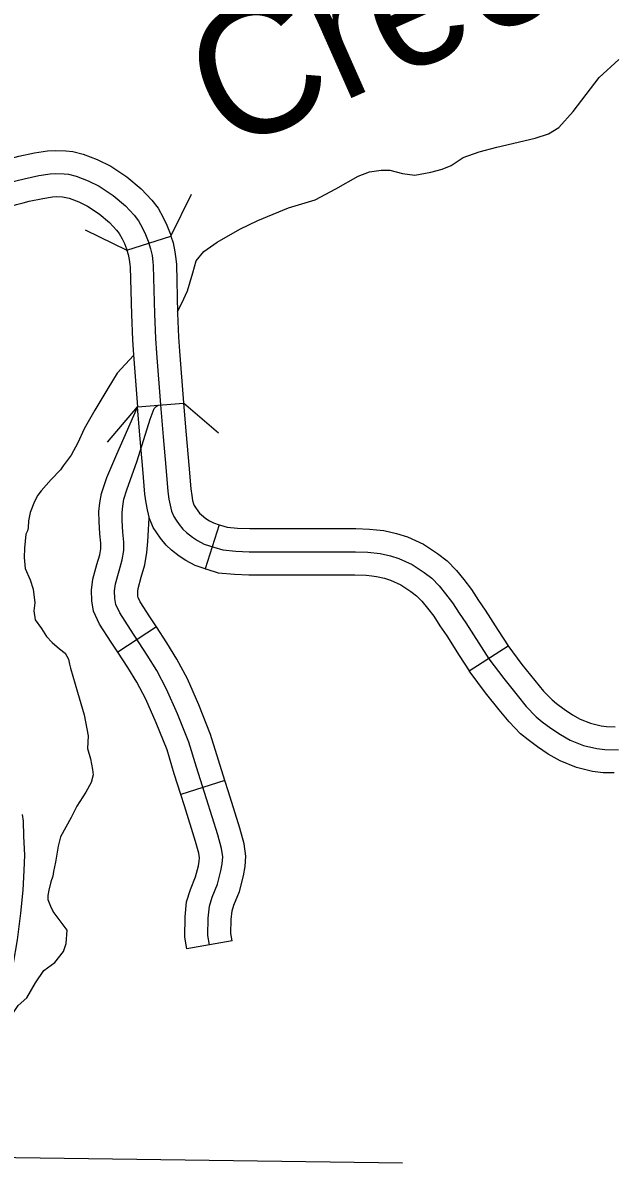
# Model space of a CAD drawing. Extents: x 670147 to 673275, y 705573 to 707613.
# Drawn here: x 672097.6 to 672136.1, y 706429.8 to 706503.8 of the extents above; entities that cross this region are included whole.
import ezdxf

# ---------------------------------------------------------------- set-up
doc = ezdxf.new("R2010")
doc.units = 0
for name, color, linetype in [('31', 7, 'Continuous'), ('32', 7, 'Continuous'), ('35', 7, 'Continuous'), ('38', 7, 'Continuous'), ('4', 7, 'Continuous')]:
    doc.layers.add(name, color=color, linetype=linetype)

msp = doc.modelspace()

# ---------------------------------------------------------------- linework, layer by layer
at = {"layer": '31'}
for p, q in [((672104.403, 706489.049), (672107.262, 706489.958)), ((672105.082, 706478.889), (672108.073, 706479.127)), ((672110.394, 706471.224), (672109.479, 706468.367)), ((672126.649, 706461.726), (672129.163, 706463.362)), ((672129.163, 706463.362), (672129.156, 706463.374))]:
    msp.add_line(p, q, dxfattribs=at)
for points in [[(672096.895, 706495.032), (672097.377, 706495.159), (672098.407, 706495.371), (672099.246, 706495.5), (672099.749, 706495.534), (672100.438, 706495.514), (672100.891, 706495.461), (672101.563, 706495.285), (672102.471, 706494.947), (672103.353, 706494.511), (672104.407, 706493.809), (672105.335, 706493.03), (672106.015, 706492.304), (672106.424, 706491.778), (672106.755, 706491.167), (672106.995, 706490.687), (672107.205, 706490.135), (672107.262, 706489.957)], [(672097.719, 706493.698), (672098.672, 706493.894), (672099.41, 706494.008), (672099.777, 706494.032), (672100.33, 706494.016), (672100.613, 706493.984), (672101.11, 706493.853), (672101.875, 706493.568), (672102.602, 706493.209), (672103.506, 706492.607), (672104.301, 706491.939), (672104.873, 706491.329), (672105.164, 706490.954), (672105.425, 706490.474), (672105.62, 706490.083), (672105.789, 706489.641), (672105.946, 706489.146), (672106.035, 706488.698), (672106.092, 706488.307), (672106.117, 706488.039), (672106.198, 706484.926), (672106.255, 706483.314), (672106.328, 706482.372), (672106.577, 706479.014), (672106.768, 706476.941), (672106.923, 706474.962), (672107.06, 706473.387), (672107.133, 706472.882), (672107.207, 706472.491), (672107.296, 706472.108), (672107.443, 706471.766), (672107.606, 706471.522), (672107.793, 706471.229), (672108.037, 706470.936), (672108.281, 706470.716), (672108.664, 706470.406), (672108.998, 706470.194), (672109.429, 706469.958), (672110.04, 706469.763), (672110.626, 706469.584), (672111.489, 706469.502), (672112.352, 706469.47), (672115.543, 706469.47), (672119.247, 706469.47), (672120.061, 706469.437), (672120.859, 706469.356), (672121.526, 706469.209), (672122.08, 706469.03), (672122.927, 706468.639), (672123.708, 706468.118), (672124.213, 706467.743), (672124.685, 706467.255), (672125.108, 706466.733), (672125.564, 706466.147), (672125.988, 706465.479), (672126.427, 706464.844), (672127.258, 706463.541), (672127.925, 706462.515), (672128.886, 706461.228), (672129.749, 706460.154), (672130.351, 706459.421), (672131.002, 706458.753), (672131.393, 706458.427), (672131.947, 706458.02), (672132.565, 706457.596), (672133.2, 706457.238), (672134.071, 706456.896), (672134.934, 706456.684), (672135.455, 706456.619), (672136.335, 706456.603)], [(672093.205, 706492.143), (672094.724, 706492.746), (672096.034, 706493.234), (672096.824, 706493.462), (672097.719, 706493.698)], [(672088.531, 706488.006), (672089.117, 706488.397), (672090.379, 706489.186), (672091.533, 706489.81), (672092.558, 706490.27), (672093.759, 706490.749), (672095.262, 706491.346), (672096.505, 706491.809), (672097.223, 706492.016), (672097.66, 706492.131)], [(672097.66, 706492.131), (672098.062, 706492.237), (672098.937, 706492.417), (672099.575, 706492.516), (672099.805, 706492.531), (672100.222, 706492.519), (672100.336, 706492.506), (672100.657, 706492.421), (672101.28, 706492.189), (672101.851, 706491.907), (672102.605, 706491.405), (672103.268, 706490.849), (672103.731, 706490.354), (672103.904, 706490.131), (672104.094, 706489.781), (672104.245, 706489.479), (672104.372, 706489.146), (672104.403, 706489.049)], [(672107.262, 706489.958), (672107.4, 706489.522), (672107.514, 706488.954), (672107.582, 706488.484), (672107.615, 706488.126), (672107.697, 706484.972), (672107.753, 706483.399), (672107.824, 706482.486), (672108.072, 706479.138), (672108.073, 706479.127)], [(672104.403, 706489.049), (672104.491, 706488.771), (672104.557, 706488.443), (672104.602, 706488.131), (672104.618, 706487.951), (672104.699, 706484.88), (672104.757, 706483.229), (672104.833, 706482.259), (672105.082, 706478.889), (672105.085, 706478.851)], [(672109.479, 706468.367), (672108.835, 706468.574), (672108.235, 706468.902), (672107.788, 706469.186), (672107.307, 706469.574), (672106.953, 706469.893), (672106.58, 706470.341), (672106.349, 706470.702), (672106.118, 706471.049), (672105.866, 706471.638), (672105.739, 706472.182), (672105.653, 706472.636), (672105.57, 706473.214), (672105.428, 706474.838), (672105.273, 706476.813), (672105.085, 706478.851)], [(672108.073, 706479.127), (672108.263, 706477.068), (672108.417, 706475.085), (672108.551, 706473.56), (672108.613, 706473.128), (672108.675, 706472.8), (672108.727, 706472.578), (672108.767, 706472.483), (672108.862, 706472.342), (672109.006, 706472.116), (672109.121, 706471.978), (672109.255, 706471.857), (672109.54, 706471.627), (672109.76, 706471.487), (672110.023, 706471.343), (672110.394, 706471.224)], [(672110.394, 706471.224), (672110.488, 706471.195), (672110.919, 706471.063), (672111.588, 706471), (672112.38, 706470.97), (672115.543, 706470.97), (672119.277, 706470.97), (672120.167, 706470.934), (672120.61, 706470.889)], [(672120.61, 706470.889), (672121.097, 706470.839), (672121.919, 706470.659), (672122.627, 706470.429), (672123.662, 706469.952), (672124.572, 706469.345), (672125.206, 706468.874), (672125.809, 706468.251), (672126.283, 706467.667), (672126.793, 706467.011), (672127.238, 706466.308), (672127.677, 706465.674), (672128.519, 706464.353), (672129.163, 706463.362)], [(672109.48, 706468.367), (672109.592, 706468.331), (672110.333, 706468.105), (672111.39, 706468.005), (672112.323, 706467.97), (672115.543, 706467.97), (672119.217, 706467.97), (672119.955, 706467.94), (672120.305, 706467.904)], [(672120.305, 706467.904), (672120.621, 706467.872), (672121.134, 706467.76), (672121.533, 706467.63), (672122.192, 706467.326), (672122.844, 706466.891), (672123.22, 706466.612), (672123.561, 706466.259), (672123.934, 706465.8), (672124.336, 706465.283), (672124.737, 706464.651), (672125.178, 706464.014), (672125.996, 706462.729), (672126.649, 706461.726)], [(672129.156, 706463.374), (672130.072, 706462.147), (672130.913, 706461.099), (672131.469, 706460.422), (672132.022, 706459.856), (672132.319, 706459.608), (672132.815, 706459.243), (672133.359, 706458.871), (672133.846, 706458.596), (672134.526, 706458.329), (672135.207, 706458.162), (672135.563, 706458.117), (672136.118, 706458.107)], [(672136.063, 706455.108), (672135.348, 706455.121), (672134.662, 706455.207), (672133.617, 706455.463), (672132.554, 706455.88), (672131.772, 706456.322), (672131.078, 706456.796), (672130.468, 706457.246), (672129.982, 706457.65), (672129.233, 706458.419), (672128.584, 706459.208), (672127.699, 706460.31), (672126.694, 706461.657), (672126.649, 706461.727)]]:
    msp.add_lwpolyline(points, dxfattribs=at)
at = {"layer": '32'}
for p, q in [((672106.315, 706464.589), (672103.809, 706462.939)), ((672110.763, 706454.618), (672107.904, 706453.71)), ((672111.248, 706444.208), (672108.297, 706443.671))]:
    msp.add_line(p, q, dxfattribs=at)
for points in [[(672103.102, 706474.297), (672103.742, 706475.814), (672105.085, 706478.851)], [(672109.773, 706443.94), (672109.661, 706444.552), (672109.689, 706445.665), (672109.763, 706446.448), (672109.944, 706447.032), (672110.292, 706447.881), (672110.514, 706448.744), (672110.598, 706449.204), (672110.626, 706449.649), (672110.556, 706450.206), (672110.306, 706451.082), (672109.568, 706453.426), (672108.914, 706455.486), (672108.427, 706457.1), (672107.69, 706458.937), (672106.98, 706460.552), (672106.34, 706461.749), (672105.728, 706462.752), (672104.629, 706464.422), (672103.947, 706465.494), (672103.683, 706466.051), (672103.627, 706466.44), (672103.599, 706466.928), (672103.655, 706467.387), (672103.892, 706468.222), (672104.1, 706468.946), (672104.198, 706469.544), (672104.198, 706470.101), (672104.142, 706470.746), (672104.1, 706471.498), (672104.086, 706472.027), (672104.128, 706472.431), (672104.212, 706472.89), (672104.406, 706473.488), (672105.074, 706475.367), (672105.909, 706478.081), (672106.173, 706478.763), (672106.313, 706478.902), (672106.438, 706478.986), (672106.577, 706479.014)], [(672103.809, 706462.939), (672103.37, 706463.607), (672102.632, 706464.767), (672102.23, 706465.613), (672102.133, 706466.291), (672102.094, 706466.975), (672102.18, 706467.683), (672102.449, 706468.634), (672102.634, 706469.275), (672102.698, 706469.665), (672102.698, 706470.036), (672102.646, 706470.64), (672102.601, 706471.437), (672102.584, 706472.085), (672102.642, 706472.642), (672102.754, 706473.258), (672102.986, 706473.972), (672103.102, 706474.297)], [(672106.315, 706464.589), (672105.888, 706465.237), (672105.263, 706466.221), (672105.136, 706466.488), (672105.121, 706466.589), (672105.105, 706466.88), (672105.13, 706467.09), (672105.334, 706467.81), (672105.566, 706468.616), (672105.698, 706469.423), (672105.752, 706470.132), (672105.814, 706470.891), (672105.854, 706471.665)], [(672110.763, 706454.618), (672110.347, 706455.929), (672109.844, 706457.597), (672109.073, 706459.519), (672108.33, 706461.208), (672107.643, 706462.494), (672106.995, 706463.555), (672106.315, 706464.589)], [(672107.904, 706453.71), (672107.481, 706455.042), (672107.01, 706456.603), (672106.307, 706458.356), (672105.63, 706459.896), (672105.038, 706461.004), (672104.461, 706461.949), (672103.809, 706462.939)], [(672111.248, 706444.208), (672111.165, 706444.669), (672111.187, 706445.576), (672111.242, 706446.153), (672111.357, 706446.525), (672111.718, 706447.407), (672111.98, 706448.422), (672112.089, 706449.022), (672112.131, 706449.696), (672112.03, 706450.506), (672111.742, 706451.514), (672110.998, 706453.878), (672110.763, 706454.618)], [(672108.297, 706443.671), (672108.158, 706444.435), (672108.191, 706445.755), (672108.284, 706446.743), (672108.531, 706447.539), (672108.865, 706448.355), (672109.048, 706449.066), (672109.106, 706449.385), (672109.12, 706449.602), (672109.082, 706449.905), (672108.869, 706450.651), (672108.138, 706452.974), (672107.904, 706453.71)], [(672096.514, 706441.207), (672096.708, 706441.706), (672097.016, 706442.616), (672097.303, 706444.263), (672097.518, 706445.997), (672097.666, 706447.482), (672097.734, 706448.759), (672097.762, 706449.76), (672097.708, 706451), (672097.68, 706451.975), (672097.618, 706452.4)]]:
    msp.add_lwpolyline(points, dxfattribs=at)
at = {"layer": '35'}
for points in [[(672107.694, 706485.079), (672107.98, 706485.609), (672108.333, 706486.409), (672108.686, 706487.585), (672108.897, 706488.361), (672109.391, 706488.973), (672110.261, 706489.584), (672111.743, 706490.408), (672112.918, 706490.972), (672114.894, 706491.796), (672116.634, 706492.313), (672117.974, 706493.042), (672119.432, 706493.866), (672120.161, 706494.148), (672120.913, 706494.242), (672121.478, 706494.242), (672122.301, 706494.03), (672123.1, 706493.936), (672124.158, 706494.124), (672124.887, 706494.312), (672125.475, 706494.548), (672126.256, 706495.067), (672127.286, 706495.442), (672128.438, 706495.747), (672130.924, 706496.335), (672131.794, 706496.618), (672132.476, 706497.018), (672133.393, 706498.053), (672135.079, 706500.27), (672136.372, 706501.446)], [(672104.836, 706482.207), (672103.767, 706481.066), (672103.153, 706480.07), (672102.326, 706478.672), (672101.627, 706477.443), (672101.204, 706476.532), (672100.78, 706475.748), (672100.272, 706475.048), (672100.092, 706474.783), (672099.477, 706474.158), (672098.842, 706473.417), (672098.62, 706473.141), (672098.408, 706472.728), (672098.122, 706472.029), (672098.016, 706471.478), (672097.98, 706471.029), (672097.952, 706470.832), (672097.846, 706470.612)], [(672097.846, 706470.612), (672097.754, 706469.703), (672097.723, 706469.102), (672097.784, 706468.377), (672098.123, 706467.652), (672098.308, 706467.036), (672098.416, 706466.142), (672098.355, 706465.633), (672098.432, 706465.047), (672098.848, 706464.477), (672099.187, 706463.968), (672099.557, 706463.567), (672100.034, 706463.166), (672100.389, 706462.873), (672100.605, 706462.488), (672100.682, 706462.164), (672100.743, 706461.902), (672101.19, 706460.356), (672101.622, 706458.876), (672101.884, 706457.504), (672101.853, 706456.702), (672102.038, 706456.024), (672102.177, 706455.33), (672102.207, 706454.991), (672102.084, 706454.482), (672101.73, 706453.866), (672101.144, 706452.941), (672100.79, 706452.216), (672100.096, 706450.96), (672099.926, 706450.346), (672099.772, 706449.31), (672099.634, 706448.712), (672099.586, 706448.391), (672099.463, 706448.036), (672099.325, 706447.491), (672099.264, 706447.152), (672099.264, 706446.877), (672099.433, 706446.446), (672099.587, 706446.137), (672099.605, 706446.102)], [(672097.893, 706440.499), (672098.458, 706441.484), (672099.012, 706442.271), (672099.729, 706442.792), (672100.28, 706443.518), (672100.459, 706444.034), (672100.519, 706444.894), (672099.605, 706446.102)], [(672096.432, 706430.583), (672096.55, 706434.326), (672096.476, 706435.438), (672096.187, 706436.08), (672096.237, 706436.547), (672096.322, 706437.029), (672096.444, 706438.242), (672096.787, 706439.184), (672097.343, 706439.998), (672097.893, 706440.499)]]:
    msp.add_lwpolyline(points, dxfattribs=at)
at = {"layer": '38'}
for points in [[(672108.584, 706492.672), (672107.253, 706489.983)], [(672104.411, 706489.023), (672101.722, 706490.354)], [(672103.147, 706476.59), (672105.083, 706478.882)], [(672108.072, 706479.134), (672110.364, 706477.199)]]:
    msp.add_lwpolyline(points, dxfattribs=at)
at = {"layer": '4'}
msp.add_lwpolyline([(672122.303, 706429.761), (672092.463, 706430.179)], dxfattribs=at)

# ---------------------------------------------------------------- texts
at = {"layer": '35'}
msp.add_text('Creek', height=8.448, rotation=23.93548, dxfattribs=at).set_placement((672110.814, 706495.304))

doc.saveas('drawing.dxf')
